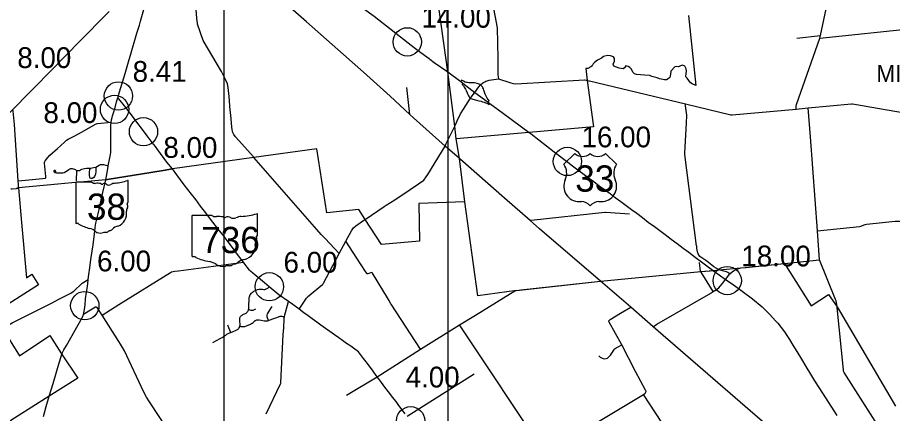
# Model space of a CAD drawing. Extents: x 1659811 to 1934326, y 644115 to 934867.
# Drawn here: x 1718647 to 1765018, y 790558 to 811541 of the extents above; entities that cross this region are included whole.
import ezdxf

# ---------------------------------------------------------------- set-up
doc = ezdxf.new("R2010")
doc.units = 0
for name, color, linetype in [('Default', 7, 'Continuous'), ('GM_X_City_Street', 7, 'Continuous'), ('GM_X_County_Road', 7, 'Continuous'), ('GM_X_Interchange_Ramps', 7, 'Continuous'), ('GM_X_State_Route', 7, 'Continuous'), ('GM_X_State_Shield', 7, 'Continuous'), ('GM_X_Township', 7, 'Continuous'), ('GM_X_Township_Road', 7, 'Continuous'), ('GM_X_Township_Text', 7, 'Continuous'), ('GM_X_US_Route', 7, 'Continuous'), ('GM_X_US_Shield', 7, 'Continuous'), ('SC_Scratch1', 7, 'Continuous'), ('SH_Text', 7, 'Continuous')]:
    doc.layers.add(name, color=color, linetype=linetype)

msp = doc.modelspace()

# ---------------------------------------------------------------- linework, layer by layer
at = {"layer": 'Default'}
for centre in [(1739303, 810251), (1723998, 807383), (1723789, 806672), (1725324, 805488), (1747789, 803912), (1756259, 797603), (1731994, 797272), (1722214, 796271), (1739481, 790172)]:
    msp.add_circle(centre, 750, dxfattribs=at)
at = {"layer": 'GM_X_City_Street'}
for points in [[(1742101, 804043), (1742093, 804050), (1742065, 804074), (1741320, 804731), (1739641, 806217), (1739434, 806407), (1738389, 807366), (1736980, 808653), (1733958, 811316), (1731839, 813182), (1729791, 814991), (1729692, 815084), (1729374, 815349), (1729340, 815392), (1729320, 815427), (1729325, 815501)], [(1729856, 807362), (1729812, 807825), (1729783, 808029), (1729694, 808221), (1729458, 808682), (1728490, 810325), (1728194, 811184), (1728183, 811253), (1728170, 811339), (1728151, 811500), (1728076, 812421), (1728073, 812457)], [(1719572, 807858), (1722004, 810342), (1723348, 811693), (1723507, 811860)], [(1742850, 807525), (1742882, 807569), (1743101, 807863), (1743188, 807968), (1743314, 808076), (1743348, 808099), (1743408, 808136), (1743460, 808159), (1743546, 808192), (1743645, 808217), (1744130, 808293)], [(1717850, 806377), (1717977, 806380), (1718058, 806388), (1718109, 806404), (1718161, 806422), (1718407, 806660), (1719289, 807569), (1719572, 807858)], [(1739434, 806407), (1739274, 807836)], [(1741914, 805975), (1741956, 806063), (1742131, 806435), (1742278, 806684), (1742655, 807261), (1742850, 807525)], [(1718700, 802889), (1719627, 802977), (1719967, 803009), (1720132, 803024), (1720156, 803065), (1720156, 803118), (1720083, 803829), (1720083, 803864), (1720091, 803910), (1720108, 803942), (1720259, 804122), (1720365, 804241), (1720759, 804600), (1720925, 804748), (1721150, 804955), (1721251, 805049), (1721326, 805091), (1721643, 805254), (1722079, 805488), (1722788, 805897), (1722885, 805929), (1723608, 805992)], [(1738085, 801518), (1738192, 801589), (1738643, 801885), (1739459, 802432), (1739890, 802721), (1740186, 802924), (1740307, 803092), (1740392, 803229), (1741320, 804731), (1741369, 804867), (1741827, 805791), (1741914, 805975)], [(1722795, 803618), (1722801, 803507), (1722796, 803383), (1722778, 803243), (1722736, 803124), (1722695, 803059), (1722601, 803010), (1722546, 803006), (1722495, 803025), (1722473, 803062), (1722468, 803190), (1722468, 803384), (1722472, 803454), (1722489, 803493), (1722536, 803555), (1722603, 803571), (1722681, 803587), (1722795, 803618), (1722967, 803709), (1723047, 803749), (1723086, 803759), (1723136, 803759), (1723203, 803745), (1723460, 803677)], [(1720673, 803340), (1720673, 803377), (1720669, 803398), (1720660, 803414), (1720639, 803431), (1720626, 803434), (1720613, 803435), (1720597, 803432), (1720581, 803422), (1720571, 803404), (1720570, 803385), (1720573, 803371), (1720579, 803359), (1720607, 803337), (1720626, 803332), (1720678, 803328), (1720707, 803317), (1720846, 803310), (1721054, 803311), (1721123, 803328), (1721212, 803375), (1721292, 803442), (1721360, 803493), (1721425, 803524), (1721481, 803534), (1721544, 803536), (1721600, 803523), (1721660, 803496), (1721783, 803438), (1721816, 803434), (1721885, 803431), (1721928, 803440), (1721988, 803463), (1722062, 803505), (1722132, 803529), (1722197, 803540), (1722302, 803550), (1722468, 803563), (1722536, 803555)], [(1721781, 802879), (1721783, 803438)]]:
    msp.add_lwpolyline(points, dxfattribs=at)
at = {"layer": 'GM_X_County_Road'}
for points in [[(1740664, 814236), (1740683, 814235), (1740840, 814228), (1742768, 814387), (1743258, 814426), (1743317, 814416), (1743374, 814389), (1743405, 814357), (1743429, 814315), (1743451, 814239), (1743505, 813956), (1743671, 813108), (1743748, 812688), (1744073, 810989), (1744096, 809364), (1744107, 808498), (1744119, 808390), (1744130, 808293)], [(1761168, 810447), (1761204, 810591), (1761793, 813351), (1761813, 813383), (1761882, 813424), (1762299, 813639), (1763326, 814167), (1763354, 814166)], [(1761168, 810447), (1766240, 810979), (1771366, 811498)], [(1759918, 806688), (1759911, 806808), (1759917, 806844), (1759938, 806933), (1761168, 810447)], [(1744130, 808293), (1744247, 808254), (1744632, 808124)], [(1744632, 808124), (1744791, 808071), (1744920, 808041), (1745053, 808022), (1748688, 808232), (1748716, 808230), (1748780, 808219), (1748844, 808204), (1748925, 808185), (1748952, 808178)], [(1748952, 808178), (1754055, 806961), (1756443, 806392), (1756471, 806377), (1756513, 806389), (1759918, 806688), (1760541, 806746), (1762837, 806961), (1762903, 806964), (1763003, 806949), (1766054, 806412), (1766114, 806406), (1766833, 806480), (1770066, 806805), (1771809, 806981), (1773399, 807146), (1779143, 807836)], [(1729951, 806362), (1729925, 806636), (1729856, 807362)], [(1754639, 799434), (1754009, 804273), (1754010, 804376), (1754095, 805941), (1754118, 806368), (1754086, 806613), (1754053, 806866), (1754055, 806961)], [(1762082, 796171), (1762079, 796202), (1762050, 796440), (1762028, 796523), (1762004, 796607), (1761147, 798701), (1761039, 800236), (1760669, 805222), (1760541, 806746)], [(1731167, 804134), (1730199, 805220), (1730116, 805345), (1730066, 805448), (1730028, 805596), (1730010, 805746), (1729951, 806362)], [(1735695, 799039), (1734949, 799824), (1734747, 800034), (1734514, 800300), (1731180, 804119), (1731167, 804134)], [(1749548, 797562), (1749538, 797570), (1746316, 800342), (1745808, 800786), (1744451, 801974), (1742101, 804043)], [(1737060, 800834), (1737077, 800846), (1738085, 801518)], [(1733578, 796093), (1733967, 796672), (1733977, 796690), (1733996, 796710), (1734016, 796734), (1734812, 797398), (1734841, 797435), (1734857, 797459), (1735695, 799039), (1736055, 799696), (1736341, 800244), (1736376, 800292), (1736461, 800395), (1736584, 800502), (1736707, 800593), (1737060, 800834)], [(1761039, 800236), (1763272, 800467), (1763332, 800481), (1763576, 800581), (1763639, 800592), (1765163, 800745), (1765259, 800749), (1765394, 800743), (1767005, 800653), (1767391, 800644), (1772445, 800443), (1772446, 800443)], [(1739996, 793971), (1738449, 796346), (1738422, 796383), (1738337, 796540), (1738308, 796592), (1738263, 796691), (1737466, 797988), (1737436, 798015), (1737406, 798023), (1737352, 798005), (1737266, 797968), (1737221, 797959), (1737185, 797961), (1737136, 798010), (1737094, 798074), (1736638, 798788), (1736055, 799696)], [(1755802, 798190), (1755668, 798256), (1755542, 798337), (1755444, 798413), (1755172, 798632), (1754810, 798880), (1754723, 799015), (1754686, 799125), (1754654, 799318), (1754640, 799428), (1754639, 799434)], [(1723135, 795771), (1724010, 796333), (1726757, 798037), (1726808, 798062), (1726989, 798092), (1727183, 798118), (1730624, 798568)], [(1757259, 798292), (1757417, 798305), (1759255, 798507)], [(1759255, 798507), (1759293, 798511), (1761147, 798701)], [(1756393, 797965), (1756291, 798024), (1756217, 798061), (1756073, 798106), (1755948, 798138), (1755840, 798171), (1755802, 798190)], [(1756393, 797965), (1756534, 798078), (1756627, 798144), (1756730, 798194), (1756792, 798217)], [(1756792, 798217), (1756826, 798230), (1756988, 798269), (1757259, 798292)], [(1755401, 796947), (1755521, 797023), (1755690, 797123), (1755807, 797218), (1755892, 797307), (1756004, 797442), (1756169, 797659), (1756393, 797965)], [(1745326, 797109), (1749548, 797562)], [(1759848, 788647), (1752336, 795158), (1751143, 796186), (1749548, 797562)], [(1742073, 795253), (1742074, 795253), (1742916, 795774), (1744404, 796690), (1745004, 797058), (1745012, 797060)], [(1745012, 797060), (1745087, 797084), (1745326, 797109)], [(1752336, 795158), (1752527, 795286), (1755395, 796943), (1755401, 796947)], [(1723135, 795771), (1722908, 796125), (1722874, 796180), (1722832, 796201), (1722777, 796193), (1722695, 796147), (1722428, 795977), (1722151, 795796)], [(1731832, 790549), (1732582, 792126), (1732597, 792154), (1732599, 792190), (1732733, 794744), (1732756, 795078), (1732780, 795574), (1732786, 795628), (1732791, 795672), (1732810, 795778), (1732844, 795911), (1733003, 796490)], [(1728725, 786741), (1727472, 788619), (1727378, 788673), (1727278, 788730), (1727247, 788761), (1727069, 789021), (1726192, 790343), (1725641, 791181), (1725486, 791417), (1725333, 791731), (1724316, 793882), (1724215, 794049), (1724098, 794240), (1724011, 794380), (1723135, 795771)], [(1753099, 789617), (1751822, 791571), (1751895, 791624), (1751921, 791658), (1751938, 791682), (1751956, 791734), (1751944, 791764), (1751933, 791800), (1751405, 792786), (1750676, 794197), (1749997, 795391), (1749982, 795429), (1749982, 795471), (1750053, 795538), (1750605, 795883), (1751143, 796186)], [(1764842, 788985), (1762450, 792722), (1762427, 792799), (1762419, 792871), (1762082, 796171)], [(1737705, 792509), (1739996, 793971), (1742073, 795253)], [(1746295, 788240), (1746322, 788257), (1746614, 788444), (1751822, 791571)]]:
    msp.add_lwpolyline(points, dxfattribs=at)
at = {"layer": 'GM_X_Interchange_Ramps'}
for points in [[(1743188, 807968), (1743163, 807984), (1743115, 808010), (1743065, 808031), (1743006, 808048), (1742937, 808068), (1742858, 808077), (1742715, 808079), (1742566, 808084), (1742493, 808094), (1742437, 808102), (1742369, 808119), (1742277, 808160), (1742181, 808219), (1742134, 808155)], [(1742253, 808066), (1742205, 808000), (1742219, 807985), (1742277, 807919), (1742323, 807855), (1742384, 807748), (1742426, 807668), (1742469, 807548), (1742509, 807461), (1742545, 807397), (1742585, 807339), (1742609, 807304), (1742631, 807275), (1742655, 807261)], [(1743587, 807048), (1743651, 807135), (1743594, 807199), (1743545, 807269), (1743503, 807336), (1743466, 807405), (1743437, 807478), (1743395, 807589), (1743363, 807698), (1743341, 807763), (1743312, 807818), (1743282, 807869), (1743249, 807911), (1743208, 807954), (1743188, 807968)], [(1742655, 807261), (1742679, 807246), (1742786, 807213), (1742979, 807160), (1743098, 807132), (1743216, 807100), (1743295, 807078), (1743381, 807051), (1743457, 807023), (1743522, 806996), (1743592, 806958), (1743641, 806929), (1743680, 806981)]]:
    msp.add_lwpolyline(points, dxfattribs=at)
at = {"layer": 'GM_X_State_Route'}
for points in [[(1725106, 811142), (1725164, 811342), (1725487, 812454), (1725698, 813187), (1725893, 813878), (1725906, 813955), (1725925, 814008), (1725951, 814056), (1725979, 814092), (1726001, 814117), (1726027, 814137), (1726170, 814258), (1726210, 814291), (1726247, 814331), (1726267, 814358), (1726280, 814382), (1726297, 814416), (1726303, 814438), (1726313, 814475), (1726320, 814520), (1726322, 814537)], [(1724571, 809313), (1724639, 809538), (1724978, 810703), (1725106, 811142)], [(1723950, 807233), (1723965, 807284), (1724058, 807598), (1724346, 808569), (1724571, 809313)], [(1723600, 804642), (1723600, 804886), (1723591, 805375), (1723586, 805713), (1723592, 805828), (1723608, 805992), (1723633, 806122), (1723660, 806236), (1723688, 806336), (1723732, 806486), (1723816, 806775), (1723900, 807069), (1723950, 807233)], [(1724788, 806244), (1724389, 806765), (1724024, 807225), (1723965, 807284)], [(1725518, 805271), (1725373, 805461), (1724873, 806134), (1724788, 806244)], [(1725954, 804699), (1725787, 804919), (1725518, 805271)], [(1723005, 801535), (1723007, 801540), (1723176, 802270), (1723326, 802940), (1723433, 803522), (1723460, 803677), (1723518, 804019), (1723571, 804290), (1723585, 804394), (1723595, 804477), (1723600, 804600), (1723600, 804642)], [(1739197, 790548), (1739033, 790760), (1738862, 790976), (1738710, 791186), (1738527, 791419), (1738371, 791625), (1738119, 791959), (1737932, 792201), (1737773, 792417), (1737705, 792509), (1737654, 792577), (1737491, 792797), (1737296, 793058), (1737119, 793288), (1736979, 793476), (1736764, 793763), (1736717, 793823), (1736648, 793874), (1736519, 793962), (1736310, 794119), (1736090, 794275), (1735866, 794434), (1735670, 794569), (1735449, 794725), (1735204, 794902), (1734975, 795059), (1734729, 795240), (1734507, 795397), (1734265, 795574), (1734047, 795738), (1733819, 795891), (1733578, 796093), (1733234, 796328), (1733003, 796490), (1732488, 796849), (1731990, 797271), (1731732, 797479), (1731522, 797658), (1731322, 797822), (1731114, 797994), (1730997, 798094), (1730941, 798150), (1730817, 798310), (1730658, 798525), (1730624, 798568), (1730500, 798727), (1730313, 798983), (1730127, 799237), (1729932, 799491), (1729752, 799733), (1729540, 800004), (1729360, 800232), (1729197, 800449), (1728937, 800786), (1728738, 801045), (1728557, 801283), (1728354, 801541), (1728090, 801892), (1727868, 802179), (1727677, 802431), (1727485, 802676), (1727281, 802946), (1727090, 803197), (1726864, 803516), (1726562, 803876), (1726079, 804535), (1725954, 804699)], [(1720020, 790391), (1720175, 790931), (1720332, 791470), (1720438, 791813), (1720538, 792145), (1720859, 793250), (1720954, 793576), (1720998, 793703), (1721038, 793792), (1721105, 793934), (1721244, 794170), (1722091, 795668), (1722151, 795796), (1722164, 795899), (1722194, 796077), (1722228, 796309), (1722254, 796626), (1722303, 796985), (1722349, 797296), (1722391, 797622), (1722397, 797667), (1722433, 797929), (1722481, 798281), (1722539, 798714), (1722596, 799151), (1722653, 799503), (1722726, 800080), (1722766, 800395), (1722780, 800539), (1722801, 800641), (1722915, 801139), (1723005, 801535)]]:
    msp.add_lwpolyline(points, dxfattribs=at)
at = {"layer": 'GM_X_State_Shield'}
for p, q in [((1721730, 802784), (1721730, 800671)), ((1722573, 802820), (1721758, 802820)), ((1724515, 801767), (1724515, 802873)), ((1724515, 801767), (1724515, 801767)), ((1727889, 801019), (1727889, 798906)), ((1728942, 801056), (1727923, 801056)), ((1731369, 800003), (1731369, 801108)), ((1731369, 800003), (1731369, 800003))]:
    msp.add_line(p, q, dxfattribs=at)
for centre, radius, start, end in [((1721762, 802788), 32.3, 98.1301, 188.1301), ((1722767, 803066), 313, 231.6195, 271.1119), ((1722871, 801634), 1123, 80.4867, 94.9883), ((1723126, 802799), 90.3, 219.7921, 297.1024), ((1723259, 802555), 188, 54.4667, 119.1411), ((1723501, 802890), 226, 233.8562, 294.8282), ((1723900, 802175), 594, 97.3462, 120.7689), ((1723523, 805701), 2953, 275.8445, 288.9065), ((1724484, 802877), 31, 351.8621, 97.738), ((1724482, 801763), 33.2, 289.6038, 7.7341), ((1724626, 801304), 210, 136.8065, 186.9296), ((1724508, 801686), 48, 107.944, 210.337), ((1724202, 801546), 288, 340.033, 23.6496), ((1723688, 801164), 739, 292.3089, 8.9858), ((1721763, 800666), 32.5, 171.9584, 258.3066), ((1721768, 800882), 248, 267.339, 280.6039), ((1721818, 800549), 89.5, 29.7484, 93.2717), ((1722949, 802447), 2132, 240.4129, 257.1985), ((1722313, 799721), 667, 47.1842, 75.836), ((1724000, 800077), 404, 94.4031, 142.5768), ((1723035, 800538), 423, 230.7004, 286.2918), ((1723279, 799808), 348, 85.6951, 111.2099), ((1723310, 800380), 226, 268.777, 315.5493), ((1723514, 800175), 63.5, 65.7517, 132.6484), ((1723487, 800466), 239, 282.8732, 323.2771)]:
    msp.add_arc(centre, radius, start, end, dxfattribs=at)
for centre, major_axis, start_param, end_param in [((1727929, 801024), (40.3, 0), 1.712693, 3.28349), ((1729185, 801301), (391, 0), 4.042523, 4.731795), ((1729315, 799869), (1404, 0), 1.404758, 1.657858), ((1729634, 801035), (113, 0), 3.836095, 5.185415), ((1729799, 800791), (235, 0), 0.950623, 2.079405), ((1730102, 801126), (282, 0), 4.081561, 5.145723), ((1730600, 800410), (743, 0), 1.699011, 2.107814), ((1730130, 803937), (3691, 0), 4.814394, 5.042369), ((1731331, 801113), (38.7, 0), 6.141152, 7.989035), ((1731360, 799922), (60, 0), 1.883978, 3.671073), ((1730979, 799782), (360, 0), 5.934695, 6.695948), ((1731328, 799998), (41.5, 0), 5.05454, 6.418171), ((1730336, 799399), (923, 0), 5.101752, 6.440018), ((1731508, 799540), (262, 0), 2.387724, 3.262537), ((1727929, 798902), (40.7, 0), 3.00124, 4.508301), ((1727935, 799118), (310, 0), 4.665946, 4.897461), ((1727999, 798784), (112, 0), 0.519207, 1.627899), ((1729412, 800683), (2665, 0), 4.195997, 4.488961), ((1728617, 797957), (834, 0), 0.823519, 1.323587), ((1730085, 798701), (298, 0), 4.937069, 5.64225), ((1730726, 798313), (506, 0), 1.647645, 2.488434), ((1729519, 798774), (529, 0), 4.026481, 4.996735), ((1729825, 798043), (435, 0), 1.495662, 1.94098), ((1729864, 798616), (282, 0), 4.691044, 5.507374), ((1730119, 798411), (79.4, 0), 1.147584, 2.315152)]:
    msp.add_ellipse(centre, major_axis=major_axis, ratio=0.8, start_param=start_param, end_param=end_param, dxfattribs=at)
at = {"layer": 'GM_X_Township'}
for points in [[(1754210, 811642), (1754590, 807932), (1754407, 808022), (1754319, 808085), (1754134, 808322), (1754058, 808396), (1754092, 808581), (1754102, 808698), (1754090, 808816), (1754012, 808963), (1753881, 809013), (1753785, 808981), (1753672, 808919), (1753554, 808951), (1753488, 808931), (1753273, 808706), (1753261, 808545), (1753221, 808370), (1753126, 808283), (1753044, 808247), (1752936, 808241), (1752662, 808294), (1752540, 808340), (1752269, 808420), (1752156, 808470), (1751869, 808478), (1751454, 808524), (1751341, 808549), (1751281, 808621), (1751170, 808816), (1751104, 808892), (1751004, 808938), (1750883, 808981), (1750819, 808866), (1750743, 808826), (1750646, 808832), (1750538, 808860), (1750249, 808960), (1750221, 809063), (1750279, 809226), (1750289, 809364), (1750225, 809449), (1750068, 809505), (1749937, 809521), (1749835, 809509), (1749700, 809471), (1749592, 809380), (1749379, 809274), (1749221, 809165), (1749150, 809085), (1749100, 808978), (1749038, 808920), (1748877, 808844), (1748759, 808832), (1748844, 808204), (1749176, 805744), (1745765, 805450), (1741888, 805115), (1741827, 805791), (1741445, 808665), (1740683, 814235)], [(1745087, 797084), (1743042, 796794), (1742358, 801765), (1742064, 804078), (1741888, 805115)], [(1742358, 801765), (1739920, 801683), (1739956, 799684), (1737943, 799515), (1737077, 800846), (1736743, 801360), (1735049, 801194), (1734507, 804582), (1731180, 804119), (1726864, 803516), (1726365, 803438), (1725162, 803246), (1723502, 802970), (1723326, 802940), (1722168, 802833), (1721529, 802775), (1720785, 802706), (1718704, 802514), (1718655, 802499), (1718601, 802487)], [(1718704, 802514), (1718863, 800687), (1719119, 797752), (1719405, 797935), (1719759, 797376), (1717361, 795856), (1717852, 795065), (1718751, 793615), (1720359, 794692), (1720985, 793722), (1721853, 792425), (1720332, 791470), (1717762, 789855)], [(1746614, 788444), (1742074, 795253), (1742916, 795774), (1744404, 796690), (1745004, 797058), (1745087, 797084), (1749540, 797570), (1754859, 798081), (1755513, 798138), (1755840, 798171), (1756988, 798269), (1757417, 798305), (1759293, 798511), (1760716, 796269), (1761625, 796872), (1762079, 796202), (1765170, 790947)]]:
    msp.add_lwpolyline(points, dxfattribs=at)
at = {"layer": 'GM_X_Township_Road'}
for points in [[(1759954, 810441), (1761204, 810591)], [(1718685, 802888), (1718493, 805877), (1718423, 806578), (1718407, 806660)], [(1723326, 802940), (1723502, 802970), (1725162, 803246), (1726365, 803438), (1726864, 803516)], [(1718696, 802533), (1718698, 802535), (1718707, 802587), (1718701, 802696), (1718685, 802888), (1718700, 802889)], [(1718287, 802450), (1718309, 802461), (1718367, 802469), (1718601, 802487), (1718655, 802499), (1718696, 802533)], [(1745808, 800786), (1745832, 800800), (1745868, 800809), (1749781, 801222), (1749811, 801229), (1750585, 801171), (1751083, 801137)], [(1754884, 798045), (1754873, 798063), (1754859, 798081), (1754851, 798097), (1754796, 798556)], [(1754859, 798081), (1755359, 798123)], [(1755521, 797023), (1754884, 798045), (1754884, 798045)], [(1717840, 795058), (1717852, 795065), (1718368, 795364), (1720490, 796420), (1720839, 796609), (1721476, 796942), (1721536, 796980), (1721625, 797049), (1722082, 797460), (1722397, 797667)], [(1728993, 794315), (1729395, 794530), (1729463, 794568), (1729494, 794586), (1729523, 794604), (1729544, 794619), (1729612, 794665), (1729680, 794711), (1729711, 794732), (1729747, 794754), (1729779, 794774), (1729813, 794792), (1729857, 794813), (1729890, 794827), (1729951, 794853), (1730068, 794902), (1730161, 794941), (1730238, 794975), (1730276, 794992), (1730306, 795007), (1730341, 795034), (1730367, 795059), (1730399, 795102), (1730423, 795151), (1730438, 795193), (1730444, 795241), (1730442, 795307), (1730432, 795416), (1730425, 795501), (1730423, 795534), (1730426, 795577), (1730434, 795619), (1730449, 795658), (1730472, 795698), (1730489, 795721), (1730517, 795753), (1730550, 795776), (1730586, 795799), (1730625, 795816), (1730683, 795840), (1730725, 795860), (1730762, 795879), (1730791, 795899), (1730813, 795919), (1730842, 795955), (1730867, 795992), (1730885, 796033), (1730896, 796065), (1730900, 796115), (1730908, 796311), (1730916, 796588), (1730919, 796635), (1730921, 796666), (1730929, 796713), (1730936, 796741), (1730952, 796787), (1730966, 796821), (1730993, 796872), (1731022, 796913), (1731056, 796951), (1731096, 796988), (1731130, 797013), (1731166, 797036), (1731202, 797056), (1731261, 797080), (1731362, 797121), (1731431, 797143), (1731488, 797149), (1731553, 797151), (1731636, 797140), (1731706, 797136), (1731753, 797136), (1731790, 797143), (1731830, 797155), (1731877, 797176), (1731921, 797207), (1731961, 797245), (1731990, 797271)], [(1731943, 795483), (1731893, 795619), (1731875, 795686), (1731875, 795726), (1731875, 795773), (1731889, 795831), (1731924, 795900), (1732078, 796121), (1732152, 796230)], [(1730896, 796065), (1730957, 796048), (1731012, 796037), (1731044, 796032), (1731084, 796033), (1731128, 796038), (1731170, 796050), (1731205, 796067), (1731281, 796105)], [(1730438, 795193), (1730502, 795175), (1730533, 795169), (1730572, 795161), (1730607, 795160), (1730642, 795160), (1730691, 795170), (1730785, 795206), (1730992, 795296), (1731042, 795321), (1731081, 795346), (1731137, 795386), (1731202, 795442), (1731247, 795479), (1731269, 795493), (1731282, 795502), (1731297, 795510), (1731323, 795519), (1731351, 795524), (1731390, 795524), (1731451, 795517), (1731567, 795500), (1731721, 795476), (1731772, 795470), (1731812, 795465), (1731835, 795464), (1731863, 795464), (1731892, 795467), (1731922, 795476), (1731943, 795483), (1731993, 795499), (1732237, 795590), (1732388, 795648), (1732471, 795681), (1732497, 795691), (1732530, 795704), (1732564, 795711), (1732596, 795715), (1732622, 795715), (1732660, 795710), (1732715, 795696), (1732745, 795689), (1732791, 795672)], [(1729951, 794853), (1729847, 795104), (1729794, 795230)], [(1749447, 793615), (1749526, 793546), (1749565, 793519), (1749630, 793487), (1749691, 793467), (1749759, 793461), (1749850, 793476), (1749915, 793498), (1749970, 793535), (1750029, 793589), (1750074, 793650), (1750114, 793709), (1750179, 793816), (1750244, 793916), (1750281, 793968), (1750317, 794007), (1750375, 794036), (1750517, 794116), (1750630, 794177), (1750676, 794197)], [(1736074, 791525), (1737705, 792509)], [(1739290, 790421), (1742843, 792662)]]:
    msp.add_lwpolyline(points, dxfattribs=at)
at = {"layer": 'GM_X_US_Route'}
for points in [[(1736412, 812428), (1737553, 811613), (1739345, 810192), (1739673, 809946), (1739954, 809741), (1740218, 809545), (1740458, 809366), (1740504, 809332)], [(1740504, 809332), (1740735, 809159), (1741445, 808665), (1742134, 808155), (1742253, 808066), (1742882, 807569), (1743587, 807048), (1743680, 806981), (1744401, 806451)], [(1744401, 806451), (1745765, 805450), (1745864, 805377), (1747095, 804427)], [(1747095, 804427), (1747805, 803878), (1748053, 803689), (1748275, 803518), (1748529, 803333), (1748751, 803168), (1748969, 803015), (1749197, 802846), (1749480, 802629), (1749738, 802441), (1750056, 802209), (1750319, 802010), (1750615, 801798), (1750908, 801578), (1751194, 801371), (1751464, 801169), (1751769, 800936), (1752076, 800704), (1752397, 800464), (1752687, 800252), (1752967, 800045), (1753290, 799795), (1753605, 799561), (1753918, 799325), (1754220, 799102), (1754563, 798846), (1754900, 798596), (1755257, 798331), (1755513, 798138), (1755528, 798126), (1755834, 797905), (1756169, 797659), (1756520, 797423), (1757056, 797032), (1757596, 796636), (1758108, 796214), (1758220, 796109), (1758367, 795963), (1758499, 795827), (1758675, 795631), (1758813, 795470), (1758936, 795338), (1759113, 795123), (1759291, 794893), (1759424, 794693), (1759558, 794486), (1759740, 794182), (1759955, 793836), (1760202, 793429), (1760427, 793048), (1760670, 792649), (1760890, 792289), (1761143, 791880), (1762073, 790455)]]:
    msp.add_lwpolyline(points, dxfattribs=at)
at = {"layer": 'GM_X_US_Shield'}
for p, q in [((1748185, 804342), (1747605, 803762)), ((1750390, 803762), (1749810, 804342)), ((1748417, 801790), (1748533, 801790)), ((1749462, 801790), (1749578, 801790))]:
    msp.add_line(p, q, dxfattribs=at)
for centre, radius, start, end in [((1748591, 804756), 580, 225.573, 314.427), ((1749404, 804756), 580, 225.573, 314.427), ((1746940, 803296), 812, 334.5471, 35.0009), ((1751055, 803296), 812, 144.9991, 205.4529), ((1748408, 802602), 812, 154.8319, 270.6383), ((1749587, 802602), 812, 269.3617, 25.1681), ((1748533, 801210), 580, 36.8699, 90), ((1749462, 801210), 580, 90, 143.1301)]:
    msp.add_arc(centre, radius, start, end, dxfattribs=at)
at = {"layer": 'SC_Scratch1'}
msp.add_lwpolyline([(1729596, 899996), (1925846, 899996), (1925846, 765496), (1729596, 765496)], close=True, dxfattribs=at)
at = {"layer": 'SH_Text'}
msp.add_lwpolyline([(1741462, 842026), (1846073, 842026), (1846073, 754070), (1741462, 754070)], close=True, dxfattribs=at)

# ---------------------------------------------------------------- texts
at = {"layer": 'Default'}
for s, p in [('14.00', (1740053, 811001)), ('8.00', (1718636, 808864)), ('8.41', (1724748, 808133)), ('8.00', (1720020, 805949)), ('16.00', (1748539, 804662)), ('8.00', (1726379, 804105)), ('18.00', (1757009, 798353)), ('6.00', (1722862, 798088)), ('6.00', (1732744, 798022)), ('4.00', (1739215, 791938))]:
    msp.add_text(s, height=1100, dxfattribs=at).set_placement(p)
at = {"layer": 'GM_X_State_Shield'}
for s, p in [('38', (1722327, 800820)), ('736', (1728383, 799055))]:
    msp.add_text(s, height=1392.2, dxfattribs=at).set_placement(p)
at = {"layer": 'GM_X_Township_Text'}
msp.add_text('MILL CREEK', height=900, rotation=0, dxfattribs=at).set_placement((1764162, 808122))
at = {"layer": 'GM_X_US_Shield'}
msp.add_text('33', height=1392.2, dxfattribs=at).set_placement((1748205, 802312))

doc.saveas('drawing.dxf')
